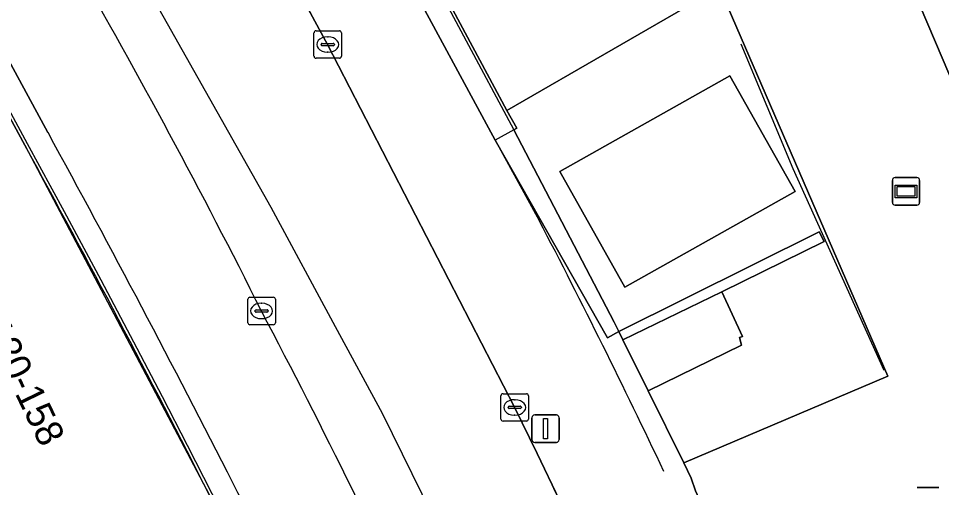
# Model space of a CAD drawing. Extents: x 155018 to 156648, y 383979 to 385733.
# Drawn here: x 156019.67 to 156053.31, y 384946.56 to 384963.65 of the extents above; entities that cross this region are included whole.
import ezdxf

# ---------------------------------------------------------------- set-up
doc = ezdxf.new("R2010")
doc.units = 0
for name, color, linetype in [('IMGEO_Dek', 7, 'Continuous'), ('IMGEO_Hek', 7, 'Continuous'), ('IMGEO_Kolk', 7, 'Continuous'), ('IMGEO_Lichtmast', 7, 'Continuous'), ('IMGEO_Lijnafwatering', 7, 'Continuous'), ('IMGEO_Muur', 7, 'Continuous'), ('IMGEO_OVBaan_gesloten', 7, 'Continuous'), ('IMGEO_Pand', 7, 'Continuous'), ('IMGEO_Pand_nummerreeks', 7, 'Continuous'), ('IMGEO_Pand_overbouw', 7, 'Continuous'), ('IMGEO_Parkeervlak_open', 7, 'Continuous'), ('IMGEO_Reclamebord', 7, 'Continuous'), ('IMGEO_Rijbaan_lokaal_gesloten', 7, 'Continuous'), ('IMGEO_Terreindeel_open', 7, 'Continuous'), ('IMGEO_Verkeersregelinstallatiepaal', 7, 'Continuous'), ('IMGEO_Voetpad_gesloten', 7, 'Continuous'), ('IMGEO_Voetpad_open', 7, 'Continuous')]:
    doc.layers.add(name, color=color, linetype=linetype)

msp = doc.modelspace()

# ---------------------------------------------------------------- linework, layer by layer
at = {"layer": 'IMGEO_Dek'}
for points in [[(155993.065, 385002.273), (156005.259, 384985.766), (156005.736, 384985.143), (156007.45, 384981.995), (156019.904, 384959.036), (156026.633, 384946.28), (156027.709, 384944.118), (156028.763, 384941.944), (156029.793, 384939.759), (156030.8, 384937.563), (156031.783, 384935.357), (156032.743, 384933.14), (156033.68, 384930.916), (156034.6, 384928.685)], [(156051.936, 384928.479), (156048.02, 384938.183), (156047.794, 384938.745), (156047.79, 384938.857), (156046.063, 384942.673), (156044.343, 384946.44), (156044.19, 384946.907), (156043.916, 384947.46), (156042.615, 384950.09), (156041.699, 384951.94), (156041.549, 384952.243), (156041.378, 384952.589), (156037.728, 384959.594), (156037.038, 384959.215), (156023.198, 384984.824), (156023.964, 384985.283), (156022.766, 384987.512), (156021.016, 384990.55), (156017.88, 384995.994), (156015.235, 385000)]]:
    msp.add_lwpolyline(points, dxfattribs=at)
at = {"layer": 'IMGEO_Hek'}
msp.add_lwpolyline([(156037.038, 384959.215), (156038.648, 384956.291)], dxfattribs=at)
msp.add_arc((155815.102, 384839.529), 252.202, 25.26006, 27.57881, dxfattribs=at)
at = {"layer": 'IMGEO_Kolk'}
for p, q in [((156030.44, 384962.278), (156030.44, 384963.13)), ((156030.515, 384963.204), (156031.367, 384963.204)), ((156030.928, 384962.984), (156030.953, 384962.984)), ((156031.441, 384963.13), (156031.441, 384962.278)), ((156030.699, 384962.698), (156030.699, 384962.71)), ((156031.137, 384962.661), (156030.739, 384962.661)), ((156030.742, 384962.747), (156031.14, 384962.747)), ((156031.183, 384962.71), (156031.183, 384962.698)), ((156030.951, 384962.424), (156030.926, 384962.424)), ((156031.367, 384962.204), (156030.515, 384962.204)), ((156028.031, 384952.57), (156028.031, 384953.422)), ((156028.106, 384953.496), (156028.958, 384953.496)), ((156028.519, 384953.276), (156028.544, 384953.276)), ((156029.032, 384953.422), (156029.032, 384952.57)), ((156028.29, 384952.99), (156028.29, 384953.002)), ((156028.728, 384952.953), (156028.33, 384952.953)), ((156028.333, 384953.039), (156028.731, 384953.039)), ((156028.774, 384953.002), (156028.774, 384952.99)), ((156028.542, 384952.716), (156028.517, 384952.716)), ((156028.958, 384952.496), (156028.106, 384952.496)), ((156037.254, 384949.057), (156037.254, 384949.909)), ((156037.329, 384949.983), (156038.181, 384949.983)), ((156038.255, 384949.909), (156038.255, 384949.057)), ((156037.513, 384949.477), (156037.513, 384949.489)), ((156037.556, 384949.526), (156037.954, 384949.526)), ((156037.742, 384949.763), (156037.767, 384949.763)), ((156037.997, 384949.489), (156037.997, 384949.477)), ((156037.951, 384949.44), (156037.553, 384949.44)), ((156037.765, 384949.203), (156037.74, 384949.203)), ((156038.181, 384948.983), (156037.329, 384948.983))]:
    msp.add_line(p, q, dxfattribs=at)
for points in [[(156030.44, 384962.278), (156030.44, 384963.13)], [(156030.515, 384963.204), (156031.367, 384963.204)], [(156031.441, 384963.13), (156031.441, 384962.278)], [(156031.367, 384962.204), (156030.515, 384962.204)], [(156028.031, 384952.57), (156028.031, 384953.422)], [(156028.106, 384953.496), (156028.958, 384953.496)], [(156029.032, 384953.422), (156029.032, 384952.57)], [(156028.958, 384952.496), (156028.106, 384952.496)], [(156037.254, 384949.057), (156037.254, 384949.909)], [(156037.329, 384949.983), (156038.181, 384949.983)], [(156038.255, 384949.909), (156038.255, 384949.057)], [(156038.181, 384948.983), (156037.329, 384948.983)]]:
    msp.add_lwpolyline(points, dxfattribs=at)
for centre, radius, start, end in [((156030.517, 384963.128), 0.0765, 91.552, 178.448), ((156030.517, 384963.128), 0.0765, 91.552, 178.448), ((156031.365, 384963.128), 0.0765, 1.552, 88.448), ((156031.365, 384963.128), 0.0765, 1.552, 88.448), ((156030.739, 384962.707), 0.0403, 85.8775, 175.7526), ((156030.736, 384962.697), 0.0366, 178.938, 274.7102), ((156031.14, 384962.704), 0.043, 264.8664, 352.4533), ((156031.144, 384962.709), 0.0386, 1.7309, 96.639), ((156030.517, 384962.28), 0.0765, 181.552, 268.448), ((156030.517, 384962.28), 0.0765, 181.552, 268.448), ((156031.365, 384962.28), 0.0765, 271.552, 358.448), ((156031.365, 384962.28), 0.0765, 271.552, 358.448), ((156028.108, 384953.42), 0.0765, 91.552, 178.448), ((156028.108, 384953.42), 0.0765, 91.552, 178.448), ((156028.956, 384953.42), 0.0765, 1.552, 88.448), ((156028.956, 384953.42), 0.0765, 1.552, 88.448), ((156028.33, 384952.999), 0.0403, 85.8775, 175.7526), ((156028.327, 384952.989), 0.0366, 178.938, 274.7102), ((156028.731, 384952.996), 0.043, 264.8664, 352.4533), ((156028.735, 384953.001), 0.0386, 1.7309, 96.639), ((156028.108, 384952.572), 0.0765, 181.552, 268.448), ((156028.108, 384952.572), 0.0765, 181.552, 268.448), ((156028.956, 384952.572), 0.0765, 271.552, 358.448), ((156028.956, 384952.572), 0.0765, 271.552, 358.448), ((156037.331, 384949.907), 0.0765, 91.552, 178.448), ((156037.331, 384949.907), 0.0765, 91.552, 178.448), ((156038.179, 384949.907), 0.0765, 1.552, 88.448), ((156038.179, 384949.907), 0.0765, 1.552, 88.448), ((156037.553, 384949.486), 0.0403, 85.8775, 175.7526), ((156037.958, 384949.488), 0.0386, 1.7309, 96.639), ((156037.55, 384949.476), 0.0366, 178.938, 274.7102), ((156037.954, 384949.483), 0.043, 264.8664, 352.4533), ((156037.331, 384949.059), 0.0765, 181.552, 268.448), ((156037.331, 384949.059), 0.0765, 181.552, 268.448), ((156038.179, 384949.059), 0.0765, 271.552, 358.448), ((156038.179, 384949.059), 0.0765, 271.552, 358.448)]:
    msp.add_arc(centre, radius, start, end, dxfattribs=at)
for centre, major_axis, ratio, start_param, end_param in [((156030.927, 384962.704), (-0.387, 0.002), 0.722429, 4.712389, 7.853982), ((156030.952, 384962.704), (-0.39, 0.002), 0.717154, 1.570796, 4.712389), ((156028.518, 384952.996), (-0.387, 0.002), 0.722429, 4.712389, 7.853982), ((156028.543, 384952.996), (-0.39, 0.002), 0.717154, 1.570796, 4.712389), ((156037.741, 384949.483), (-0.387, 0.002), 0.722429, 4.712389, 7.853982), ((156037.766, 384949.483), (-0.39, 0.002), 0.717154, 1.570796, 4.712389)]:
    msp.add_ellipse(centre, major_axis=major_axis, ratio=ratio, start_param=start_param, end_param=end_param, dxfattribs=at)
at = {"layer": 'IMGEO_Lichtmast'}
for p, q in [((156038.482, 384949.209), (156039.272, 384949.209)), ((156039.272, 384949.209), (156038.482, 384949.209)), ((156038.382, 384948.309), (156038.382, 384949.109)), ((156038.382, 384949.109), (156038.382, 384948.309)), ((156039.372, 384949.109), (156039.372, 384948.309)), ((156039.372, 384948.309), (156039.372, 384949.109)), ((156039.272, 384948.209), (156038.482, 384948.209)), ((156038.482, 384948.209), (156039.272, 384948.209))]:
    msp.add_line(p, q, dxfattribs=at)
msp.add_lwpolyline([(156038.802, 384949.084), (156038.952, 384949.084), (156038.952, 384948.334), (156038.802, 384948.334), (156038.802, 384949.084)], dxfattribs=at)
for centre, start, end in [((156038.482, 384949.109), 90, 180), ((156038.482, 384949.109), 90, 180), ((156039.272, 384949.109), 0, 90), ((156039.272, 384949.109), 360, 90), ((156038.482, 384948.309), 180, 270), ((156038.482, 384948.309), 180, 270), ((156039.272, 384948.309), 270, 0), ((156039.272, 384948.309), 270, 0)]:
    msp.add_arc(centre, 0.1, start, end, dxfattribs=at)
at = {"layer": 'IMGEO_Lijnafwatering'}
for points in [[(156028.549, 384976.73), (156037.728, 384959.594)], [(156027.117, 384945.568), (156026.988, 384945.822), (156026.86, 384946.076), (156026.731, 384946.33), (156025.827, 384948.1), (156024.916, 384949.867), (156023.997, 384951.629), (156022.68, 384954.124), (156021.348, 384956.611), (156020.001, 384959.089), (156017.534, 384963.636)], [(156051.214, 384950.822), (156047.907, 384958.174), (156046.009, 384962.72)]]:
    msp.add_lwpolyline(points, dxfattribs=at)
at = {"layer": 'IMGEO_Muur'}
msp.add_lwpolyline([(156041.699, 384951.94), (156045.297, 384953.699), (156049.027, 384955.523), (156048.853, 384955.877), (156041.549, 384952.243)], close=True, dxfattribs=at)
at = {"layer": 'IMGEO_OVBaan_gesloten'}
for points in [[(156046.815, 384928.772), (156046.129, 384930.534), (156045.43, 384932.291), (156044.717, 384934.042), (156043.99, 384935.787), (156043.256, 384937.521), (156042.508, 384939.249), (156041.748, 384940.971), (156040.974, 384942.688), (156040.187, 384944.399), (156039.387, 384946.104), (156038.575, 384947.802), (156037.749, 384949.494), (156030.935, 384962.703), (156030.086, 384964.273)], [(156037.749, 384949.494), (156030.935, 384962.703)]]:
    msp.add_lwpolyline(points, dxfattribs=at)
for centre, radius, start, end in [((155745.936, 384809.653), 323.495, 28.23669, 30.76641), ((155805.115, 384841.096), 249.867, 26.60349, 29.93497), ((155805.115, 384841.096), 249.867, 26.60349, 29.93497), ((155807.963, 384836.603), 249.389, 24.47865, 27.81966), ((155807.963, 384836.603), 249.389, 24.47865, 27.81966), ((155816.117, 384840.308), 247.067, 22.73386, 26.22709)]:
    msp.add_arc(centre, radius, start, end, dxfattribs=at)
at = {"layer": 'IMGEO_Pand'}
msp.add_lwpolyline([(156037.462, 384960.302), (156045.215, 384964.779), (156035.637, 384988.732), (156035.57, 384988.693), (156032.162, 384986.724), (156026.794, 384983.622), (156025.393, 384982.812)], close=True, dxfattribs=at)
msp.add_lwpolyline([(156019.904, 384959.036), (156007.45, 384981.995), (155994.332, 384974.424), (155999.975, 384964.623), (155988.264, 384957.833), (155982.591, 384967.618), (155980.785, 384970.743), (155971.756, 384965.511), (155969.134, 384963.992), (155991.187, 384925.849), (155993.282, 384927.061), (155996.441, 384921.574), (155994.346, 384920.363), (156005.605, 384900.893), (156010.399, 384903.656), (156014.335, 384905.924), (156017.206, 384907.579), (156009.646, 384920.869), (156002.887, 384932.567), (156014.565, 384939.327), (156017.667, 384933.972), (156021.332, 384927.645), (156029.096, 384914.462), (156038.102, 384919.688)], dxfattribs=at)
msp.add_arc((155618.416, 384739.092), 457.786, 26.90983, 28.71494, dxfattribs=at)
at = {"layer": 'IMGEO_Pand_overbouw'}
msp.add_lwpolyline([(156043.087, 384927.641), (156041.379, 384931.534), (156039.688, 384935.316), (156037.638, 384939.699), (156032.938, 384949.258), (156031.228, 384952.424), (156028.885, 384956.762), (156023.824, 384965.729), (156015.329, 384979.293), (156010.047, 384987.197), (156004.748, 384994.572), (156003.959, 384995.67), (155994.678, 385008.257)], dxfattribs=at)
at = {"layer": 'IMGEO_Parkeervlak_open'}
for points in [[(156024.751, 385019.02), (156033.064, 384996.374), (156032.711, 384996.172), (156029.136, 384994.099), (156030.952, 384989.346), (156031.873, 384987.35), (156032.162, 384986.724), (156035.57, 384988.693), (156035.637, 384988.732), (156045.215, 384964.779), (156051.35, 384950.626), (156043.916, 384947.46), (156044.19, 384946.907), (156044.343, 384946.44), (156046.063, 384942.673), (156047.79, 384938.857), (156047.794, 384938.745), (156048.02, 384938.183), (156055.484, 384941.323), (156056.071, 384941.594), (156064.253, 384925.252)], [(156063.992, 384938.912), (156060.539, 384946.057), (156054.931, 384958.46), (156049.32, 384971.639)]]:
    msp.add_lwpolyline(points, dxfattribs=at)
at = {"layer": 'IMGEO_Reclamebord'}
for p, q in [((156051.519, 384956.954), (156051.519, 384957.754)), ((156051.519, 384957.754), (156051.519, 384956.954)), ((156051.619, 384957.854), (156052.409, 384957.854)), ((156052.409, 384957.854), (156051.619, 384957.854)), ((156052.509, 384957.754), (156052.509, 384956.954)), ((156052.509, 384956.954), (156052.509, 384957.754)), ((156052.409, 384956.854), (156051.619, 384956.854)), ((156051.619, 384956.854), (156052.409, 384956.854))]:
    msp.add_line(p, q, dxfattribs=at)
for points in [[(156051.62, 384957.586), (156052.408, 384957.586), (156052.408, 384957.122), (156051.62, 384957.122), (156051.62, 384957.586)], [(156051.685, 384957.521), (156051.685, 384957.187), (156052.343, 384957.187), (156052.343, 384957.521), (156051.685, 384957.521)]]:
    msp.add_lwpolyline(points, dxfattribs=at)
for centre, start, end in [((156051.619, 384957.754), 90, 180), ((156051.619, 384957.754), 90, 180), ((156052.409, 384957.754), 0, 90), ((156052.409, 384957.754), 360, 90), ((156051.619, 384956.954), 180, 270), ((156051.619, 384956.954), 180, 270), ((156052.409, 384956.954), 270, 0), ((156052.409, 384956.954), 270, 0)]:
    msp.add_arc(centre, 0.1, start, end, dxfattribs=at)
at = {"layer": 'IMGEO_Rijbaan_lokaal_gesloten'}
msp.add_lwpolyline([(156049.32, 384971.639), (156054.931, 384958.46), (156060.539, 384946.057), (156063.992, 384938.912)], dxfattribs=at)
at = {"layer": 'IMGEO_Terreindeel_open'}
for points in [[(156043.916, 384947.46), (156051.35, 384950.626), (156045.215, 384964.779), (156037.462, 384960.302), (156037.837, 384959.653), (156037.728, 384959.594), (156041.378, 384952.589), (156041.549, 384952.243), (156048.853, 384955.877), (156049.027, 384955.523), (156045.297, 384953.699), (156046.057, 384952.069), (156045.949, 384952.03), (156046.02, 384951.755), (156042.615, 384950.09)], [(156041.772, 384953.864), (156039.4, 384958.075), (156045.598, 384961.566), (156047.97, 384957.355)]]:
    msp.add_lwpolyline(points, close=True, dxfattribs=at)
at = {"layer": 'IMGEO_Verkeersregelinstallatiepaal'}
for p, q in [((156052.418, 384946.564), (156053.208, 384946.564)), ((156053.208, 384946.564), (156052.418, 384946.564))]:
    msp.add_line(p, q, dxfattribs=at)
at = {"layer": 'IMGEO_Voetpad_gesloten'}
for points in [[(156006.18, 384990.304), (156000, 384998.694), (155999.124, 385000), (155997.578, 385002.031), (155995.59, 385004.532), (155993.065, 385002.273), (156005.259, 384985.766), (156006.208, 384986.314), (156020.747, 384959.495)], [(156006.18, 384990.304), (156000, 384998.694), (155999.124, 385000), (155997.578, 385002.031), (155995.59, 385004.532), (155993.065, 385002.273), (156005.259, 384985.766), (156005.736, 384985.143), (156007.45, 384981.995), (156019.904, 384959.036), (156026.633, 384946.28)], [(156051.936, 384928.479), (156048.02, 384938.183), (156047.794, 384938.745), (156047.79, 384938.857), (156046.063, 384942.673), (156044.343, 384946.44), (156044.19, 384946.907), (156043.916, 384947.46), (156042.615, 384950.09), (156041.699, 384951.94), (156041.549, 384952.243), (156041.135, 384952.012), (156037.038, 384959.215), (156023.198, 384984.824), (156022.004, 384987.012), (156019.318, 384991.968), (156013.074, 385001.551)], [(156051.936, 384928.479), (156048.02, 384938.183), (156047.794, 384938.745), (156047.79, 384938.857), (156046.063, 384942.673), (156044.343, 384946.44), (156044.19, 384946.907), (156043.916, 384947.46), (156042.615, 384950.09), (156041.699, 384951.94), (156041.549, 384952.243), (156041.378, 384952.589), (156037.728, 384959.594), (156037.038, 384959.215), (156023.198, 384984.824), (156023.964, 384985.283), (156022.766, 384987.512), (156021.016, 384990.55), (156017.88, 384995.994), (156015.235, 385000)], [(156020.747, 384959.495), (156006.208, 384986.314), (156005.259, 384985.766), (155987.127, 384975.286), (155971.372, 384966.18), (155971.756, 384965.511), (155980.785, 384970.743), (156005.736, 384985.143), (156007.45, 384981.995), (156019.904, 384959.036)], [(156030.086, 384964.273), (156030.935, 384962.703), (156037.749, 384949.494), (156038.575, 384947.802), (156039.387, 384946.104), (156040.187, 384944.399), (156040.974, 384942.688), (156041.748, 384940.971), (156042.508, 384939.249), (156043.256, 384937.521), (156043.99, 384935.787), (156044.717, 384934.042), (156045.43, 384932.291), (156046.129, 384930.534), (156046.815, 384928.772)], [(156030.935, 384962.703), (156037.749, 384949.494)]]:
    msp.add_lwpolyline(points, dxfattribs=at)
for points in [[(156047.97, 384957.355), (156045.598, 384961.566), (156039.4, 384958.075), (156041.772, 384953.864)], [(156042.615, 384950.09), (156046.02, 384951.755), (156045.949, 384952.03), (156046.057, 384952.069), (156045.297, 384953.699), (156041.699, 384951.94)]]:
    msp.add_lwpolyline(points, close=True, dxfattribs=at)
for centre, radius, start, end in [((155745.936, 384809.653), 323.495, 28.23669, 30.76641), ((155805.115, 384841.096), 249.867, 26.60349, 29.93497), ((155805.115, 384841.096), 249.867, 26.60349, 29.93497), ((155614.547, 384737.039), 463.126, 26.91974, 28.70741), ((155614.547, 384737.039), 463.126, 26.91974, 28.70741), ((155618.416, 384739.092), 457.786, 26.90983, 28.71494), ((155807.963, 384836.603), 249.389, 24.47865, 27.81966), ((155807.963, 384836.603), 249.389, 24.47865, 27.81966), ((155816.117, 384840.308), 247.067, 22.73386, 26.22709), ((155842.11, 384852.504), 207.945, 23.58697, 26.94009), ((155842.11, 384852.504), 207.945, 23.58697, 26.94009)]:
    msp.add_arc(centre, radius, start, end, dxfattribs=at)
at = {"layer": 'IMGEO_Voetpad_open'}
msp.add_lwpolyline([(156013.074, 385001.551), (156019.318, 384991.968), (156022.004, 384987.012), (156023.198, 384984.824), (156037.038, 384959.215), (156041.135, 384952.012), (156041.549, 384952.243), (156041.378, 384952.589), (156037.728, 384959.594), (156037.837, 384959.653), (156037.462, 384960.302), (156025.393, 384982.812), (156026.794, 384983.622), (156026.454, 384984.206), (156025.345, 384986.112), (156023.964, 384985.283), (156022.766, 384987.512), (156021.016, 384990.55), (156017.88, 384995.994), (156015.235, 385000)], dxfattribs=at)

# ---------------------------------------------------------------- texts
at = {"layer": 'IMGEO_Pand_nummerreeks'}
msp.add_text('120-158', height=1, rotation=295.7709, dxfattribs=at).set_placement((156018.365, 384952.407))

doc.saveas('drawing.dxf')
